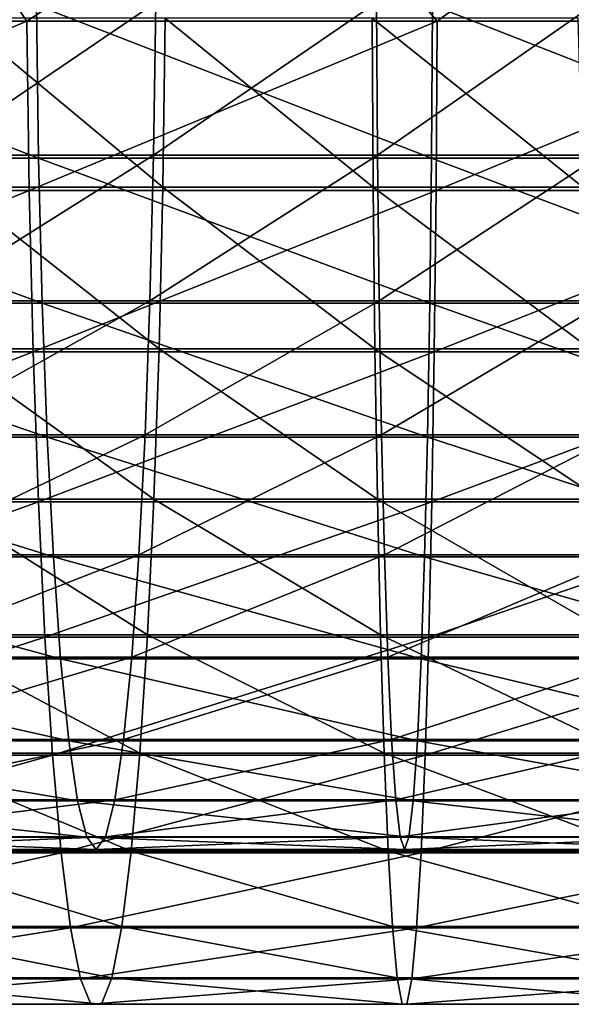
# Model space of a CAD drawing. Header units: metres. Extents: x -62 to 150, y -92 to 92.
# Tile 408 of 656: x 30.28 to 35.52, y -10.97 to -1.62. Entities that reach past the tile are written whole.
import ezdxf

# ---------------------------------------------------------------- set-up
doc = ezdxf.new("R2010")
doc.units = ezdxf.units.M
doc.layers.add('solid_500615', color=7, linetype='CONTINUOUS')

msp = doc.modelspace()

# ---------------------------------------------------------------- linework, layer by layer
at = {"layer": 'solid_500615'}
for points in [[(29.231295, 0, -96.838058), (30.352606, -1.639465, -96.797028), (26.477043, -1.639465, -96.389145)], [(29.231295, 0, -96.838058), (32.856598, 0, -96.999756), (30.352606, -1.639465, -96.797028)], [(32.856598, 0, -96.999756), (34.249073, -1.639465, -96.859436), (30.352606, -1.639465, -96.797028)], [(32.856598, 0, -96.999756), (36.482899, 0, -96.86216), (34.249073, -1.639465, -96.859436)], [(36.482899, 0, -96.86216), (38.135708, -1.639465, -96.575874), (34.249073, -1.639465, -96.859436)], [(30.463898, -2.937081, -94.957832), (30.44285, -1.486127, -95.305656), (26.699259, -1.486127, -94.911659)], [(26.751085, -2.937081, -94.56707), (30.463898, -2.937081, -94.957832), (26.699259, -1.486127, -94.911659)], [(31.576586, -1.459592, -76.569687), (31.555786, -2.911524, -76.913414), (29.439709, -2.911524, -76.690704)], [(29.490925, -1.459592, -76.350174), (31.576586, -1.459592, -76.569687), (29.439709, -2.911524, -76.690704)], [(34.196735, -2.937081, -95.017616), (34.206635, -1.486127, -95.365936), (30.44285, -1.486127, -95.305656)], [(30.463898, -2.937081, -94.957832), (34.196735, -2.937081, -95.017616), (30.44285, -1.486127, -95.305656)], [(33.673496, -1.459592, -76.603271), (33.683277, -2.911524, -76.947487), (31.555786, -2.911524, -76.913414)], [(31.576586, -1.459592, -76.569687), (33.673496, -1.459592, -76.603271), (31.555786, -2.911524, -76.913414)], [(33.673496, -1.459592, -76.603271), (35.765118, -1.459592, -76.450668), (33.683277, -2.911524, -76.947487)], [(35.765118, -1.459592, -76.450668), (35.805401, -2.911524, -76.792664), (33.683277, -2.911524, -76.947487)], [(34.196735, -2.937081, -95.017616), (37.920158, -2.937081, -94.745964), (34.206635, -1.486127, -95.365936)], [(37.920158, -2.937081, -94.745964), (37.960922, -1.486127, -95.092033), (34.206635, -1.486127, -95.365936)], [(26.477043, -1.639465, -96.389145), (30.352606, -1.639465, -96.797028), (26.531527, -3.243879, -96.026894)], [(30.352606, -1.639465, -96.797028), (30.374731, -3.243879, -96.431374), (26.531527, -3.243879, -96.026894)], [(29.659403, -3.21399, -75.229988), (31.645006, -3.21399, -75.438965), (29.713205, -1.608541, -74.872246)], [(31.645006, -3.21399, -75.438965), (31.666857, -1.608541, -75.077858), (29.713205, -1.608541, -74.872246)], [(30.352606, -1.639465, -96.797028), (34.249073, -1.639465, -96.859436), (30.374731, -3.243879, -96.431374)], [(34.249073, -1.639465, -96.859436), (34.238667, -3.243879, -96.493263), (30.374731, -3.243879, -96.431374)], [(31.645006, -3.21399, -75.438965), (33.641323, -3.21399, -75.47094), (31.666857, -1.608541, -75.077858)], [(33.641323, -3.21399, -75.47094), (33.631046, -1.608541, -75.109322), (31.666857, -1.608541, -75.077858)], [(35.632599, -3.21399, -75.325653), (35.590279, -1.608541, -74.966377), (33.631046, -1.608541, -75.109322)], [(33.641323, -3.21399, -75.47094), (35.632599, -3.21399, -75.325653), (33.631046, -1.608541, -75.109322)], [(38.135708, -1.639465, -96.575874), (38.092854, -3.243879, -96.212067), (34.238667, -3.243879, -96.493263)], [(34.249073, -1.639465, -96.859436), (38.135708, -1.639465, -96.575874), (34.238667, -3.243879, -96.493263)], [(30.498407, -4.315569, -94.387505), (30.463898, -2.937081, -94.957832), (26.751085, -2.937081, -94.56707)], [(26.836063, -4.315569, -94.00206), (30.498407, -4.315569, -94.387505), (26.751085, -2.937081, -94.56707)], [(31.555786, -2.911524, -76.913414), (31.521511, -4.291622, -77.479851), (29.355309, -4.291622, -77.251862)], [(29.439709, -2.911524, -76.690704), (31.555786, -2.911524, -76.913414), (29.355309, -4.291622, -77.251862)], [(34.180508, -4.315569, -94.44648), (34.196735, -2.937081, -95.017616), (30.463898, -2.937081, -94.957832)], [(30.498407, -4.315569, -94.387505), (34.180508, -4.315569, -94.44648), (30.463898, -2.937081, -94.957832)], [(33.683277, -2.911524, -76.947487), (33.699394, -4.291622, -77.514732), (31.521511, -4.291622, -77.479851)], [(31.555786, -2.911524, -76.913414), (33.683277, -2.911524, -76.947487), (31.521511, -4.291622, -77.479851)], [(33.683277, -2.911524, -76.947487), (35.805401, -2.911524, -76.792664), (33.699394, -4.291622, -77.514732)], [(35.805401, -2.911524, -76.792664), (35.871788, -4.291622, -77.356239), (33.699394, -4.291622, -77.514732)], [(34.180508, -4.315569, -94.44648), (37.853317, -4.315569, -94.178513), (34.196735, -2.937081, -95.017616)], [(37.853317, -4.315569, -94.178513), (37.920158, -2.937081, -94.745964), (34.196735, -2.937081, -95.017616)], [(26.531527, -3.243879, -96.026894), (30.374731, -3.243879, -96.431374), (26.620998, -4.775686, -95.431999)], [(30.374731, -3.243879, -96.431374), (30.411068, -4.775686, -95.830887), (26.620998, -4.775686, -95.431999)], [(29.570578, -4.747501, -75.820572), (31.608934, -4.747501, -76.035103), (29.659403, -3.21399, -75.229988)], [(31.608934, -4.747501, -76.035103), (31.645006, -3.21399, -75.438965), (29.659403, -3.21399, -75.229988)], [(30.374731, -3.243879, -96.431374), (34.238667, -3.243879, -96.493263), (30.411068, -4.775686, -95.830887)], [(34.238667, -3.243879, -96.493263), (34.221581, -4.775686, -95.891914), (30.411068, -4.775686, -95.830887)], [(31.608934, -4.747501, -76.035103), (33.658283, -4.747501, -76.067924), (31.645006, -3.21399, -75.438965)], [(33.658283, -4.747501, -76.067924), (33.641323, -3.21399, -75.47094), (31.645006, -3.21399, -75.438965)], [(35.702465, -4.747501, -75.918785), (35.632599, -3.21399, -75.325653), (33.641323, -3.21399, -75.47094)], [(33.658283, -4.747501, -76.067924), (35.702465, -4.747501, -75.918785), (33.641323, -3.21399, -75.47094)], [(38.092854, -3.243879, -96.212067), (38.02248, -4.775686, -95.614609), (34.221581, -4.775686, -95.891914)], [(34.238667, -3.243879, -96.493263), (38.092854, -3.243879, -96.212067), (34.221581, -4.775686, -95.891914)], [(31.521511, -4.291622, -77.479851), (31.474604, -5.565835, -78.255005), (29.239811, -5.565835, -78.019806)], [(29.355309, -4.291622, -77.251862), (31.521511, -4.291622, -77.479851), (29.239811, -5.565835, -78.019806)], [(33.699394, -4.291622, -77.514732), (33.721455, -5.565835, -78.290993), (31.474604, -5.565835, -78.255005)], [(31.521511, -4.291622, -77.479851), (33.699394, -4.291622, -77.514732), (31.474604, -5.565835, -78.255005)], [(33.699394, -4.291622, -77.514732), (35.871788, -4.291622, -77.356239), (33.721455, -5.565835, -78.290993)], [(35.871788, -4.291622, -77.356239), (35.962635, -5.565835, -78.12748), (33.721455, -5.565835, -78.290993)], [(30.545532, -5.587581, -93.608749), (30.498407, -4.315569, -94.387505), (26.836063, -4.315569, -94.00206)], [(26.952097, -5.587581, -93.23056), (30.545532, -5.587581, -93.608749), (26.836063, -4.315569, -94.00206)], [(34.158348, -5.587581, -93.666618), (34.180508, -4.315569, -94.44648), (30.498407, -4.315569, -94.387505)], [(30.545532, -5.587581, -93.608749), (34.158348, -5.587581, -93.666618), (30.498407, -4.315569, -94.387505)], [(34.158348, -5.587581, -93.666618), (37.762051, -5.587581, -93.403694), (34.180508, -4.315569, -94.44648)], [(37.762051, -5.587581, -93.403694), (37.853317, -4.315569, -94.178513), (34.180508, -4.315569, -94.44648)], [(29.448719, -6.174748, -76.630791), (31.559444, -6.174748, -76.852936), (29.570578, -4.747501, -75.820572)], [(31.559444, -6.174748, -76.852936), (31.608934, -4.747501, -76.035103), (29.570578, -4.747501, -75.820572)], [(31.559444, -6.174748, -76.852936), (33.681557, -6.174748, -76.886925), (31.608934, -4.747501, -76.035103)], [(33.681557, -6.174748, -76.886925), (33.658283, -4.747501, -76.067924), (31.608934, -4.747501, -76.035103)], [(35.798313, -6.174748, -76.732491), (35.702465, -4.747501, -75.918785), (33.658283, -4.747501, -76.067924)], [(33.681557, -6.174748, -76.886925), (35.798313, -6.174748, -76.732491), (33.658283, -4.747501, -76.067924)], [(26.620998, -4.775686, -95.431999), (30.411068, -4.775686, -95.830887), (26.74346, -6.200599, -94.617767)], [(30.411068, -4.775686, -95.830887), (30.4608, -6.200599, -95.009003), (26.74346, -6.200599, -94.617767)], [(30.411068, -4.775686, -95.830887), (34.221581, -4.775686, -95.891914), (30.4608, -6.200599, -95.009003)], [(34.221581, -4.775686, -95.891914), (34.198193, -6.200599, -95.068863), (30.4608, -6.200599, -95.009003)], [(38.02248, -4.775686, -95.614609), (37.926155, -6.200599, -94.796875), (34.198193, -6.200599, -95.068863)], [(34.221581, -4.775686, -95.891914), (38.02248, -4.775686, -95.614609), (34.198193, -6.200599, -95.068863)], [(30.604105, -6.721734, -92.640785), (30.545532, -5.587581, -93.608749), (26.952097, -5.587581, -93.23056)], [(27.096325, -6.721734, -92.271606), (30.604105, -6.721734, -92.640785), (26.952097, -5.587581, -93.23056)], [(31.474604, -5.565835, -78.255005), (31.416225, -6.702725, -79.219772), (29.09606, -6.702725, -78.975586)], [(29.239811, -5.565835, -78.019806), (31.474604, -5.565835, -78.255005), (29.09606, -6.702725, -78.975586)], [(34.130806, -6.721734, -92.697273), (34.158348, -5.587581, -93.666618), (30.545532, -5.587581, -93.608749)], [(30.604105, -6.721734, -92.640785), (34.130806, -6.721734, -92.697273), (30.545532, -5.587581, -93.608749)], [(33.721455, -5.565835, -78.290993), (33.748905, -6.702725, -79.257133), (31.416225, -6.702725, -79.219772)], [(31.474604, -5.565835, -78.255005), (33.721455, -5.565835, -78.290993), (31.416225, -6.702725, -79.219772)], [(33.721455, -5.565835, -78.290993), (35.962635, -5.565835, -78.12748), (33.748905, -6.702725, -79.257133)], [(35.962635, -5.565835, -78.12748), (36.075699, -6.702725, -79.087372), (33.748905, -6.702725, -79.257133)], [(34.130806, -6.721734, -92.697273), (37.648605, -6.721734, -92.440613), (34.158348, -5.587581, -93.666618)], [(37.648605, -6.721734, -92.440613), (37.762051, -5.587581, -93.403694), (34.158348, -5.587581, -93.666618)], [(26.74346, -6.200599, -94.617767), (30.4608, -6.200599, -95.009003), (26.896166, -7.486724, -93.60244)], [(30.4608, -6.200599, -95.009003), (30.522818, -7.486724, -93.984123), (26.896166, -7.486724, -93.60244)], [(29.296556, -7.463787, -77.642509), (31.49765, -7.463787, -77.874161), (29.448719, -6.174748, -76.630791)], [(31.49765, -7.463787, -77.874161), (31.559444, -6.174748, -76.852936), (29.448719, -6.174748, -76.630791)], [(30.4608, -6.200599, -95.009003), (34.198193, -6.200599, -95.068863), (30.522818, -7.486724, -93.984123)], [(34.198193, -6.200599, -95.068863), (34.169029, -7.486724, -94.042526), (30.522818, -7.486724, -93.984123)], [(31.49765, -7.463787, -77.874161), (33.710617, -7.463787, -77.909607), (31.559444, -6.174748, -76.852936)], [(33.710617, -7.463787, -77.909607), (33.681557, -6.174748, -76.886925), (31.559444, -6.174748, -76.852936)], [(35.917999, -7.463787, -77.748558), (35.798313, -6.174748, -76.732491), (33.681557, -6.174748, -76.886925)], [(33.710617, -7.463787, -77.909607), (35.917999, -7.463787, -77.748558), (33.681557, -6.174748, -76.886925)], [(37.926155, -6.200599, -94.796875), (37.806042, -7.486724, -93.777176), (34.169029, -7.486724, -94.042526)], [(34.198193, -6.200599, -95.068863), (37.926155, -6.200599, -94.796875), (34.169029, -7.486724, -94.042526)], [(30.672682, -7.690045, -91.507484), (30.604105, -6.721734, -92.640785), (27.096325, -6.721734, -92.271606)], [(27.265186, -7.690045, -91.148865), (30.672682, -7.690045, -91.507484), (27.096325, -6.721734, -92.271606)], [(31.416225, -6.702725, -79.219772), (31.347815, -7.674243, -80.350327), (28.927607, -7.674243, -80.095612)], [(29.09606, -6.702725, -78.975586), (31.416225, -6.702725, -79.219772), (28.927607, -7.674243, -80.095612)], [(34.098557, -7.690045, -91.562355), (34.130806, -6.721734, -92.697273), (30.604105, -6.721734, -92.640785)], [(30.672682, -7.690045, -91.507484), (34.098557, -7.690045, -91.562355), (30.604105, -6.721734, -92.640785)], [(33.748905, -6.702725, -79.257133), (33.781075, -7.674243, -80.389305), (31.347815, -7.674243, -80.350327)], [(31.416225, -6.702725, -79.219772), (33.748905, -6.702725, -79.257133), (31.347815, -7.674243, -80.350327)], [(33.748905, -6.702725, -79.257133), (36.075699, -6.702725, -79.087372), (33.781075, -7.674243, -80.389305)], [(36.075699, -6.702725, -79.087372), (36.208199, -7.674243, -80.212227), (33.781075, -7.674243, -80.389305)], [(34.098557, -7.690045, -91.562355), (37.515789, -7.690045, -91.313042), (34.130806, -6.721734, -92.697273)], [(37.515789, -7.690045, -91.313042), (37.648605, -6.721734, -92.440613), (34.130806, -6.721734, -92.697273)], [(29.117495, -8.585763, -78.833069), (31.424931, -8.585763, -79.07592), (29.296556, -7.463787, -77.642509)], [(31.424931, -8.585763, -79.07592), (31.49765, -7.463787, -77.874161), (29.296556, -7.463787, -77.642509)], [(31.424931, -8.585763, -79.07592), (33.744812, -8.585763, -79.113075), (31.49765, -7.463787, -77.874161)], [(33.744812, -8.585763, -79.113075), (33.710617, -7.463787, -77.909607), (31.49765, -7.463787, -77.874161)], [(36.058842, -8.585763, -78.944244), (35.917999, -7.463787, -77.748558), (33.710617, -7.463787, -77.909607)], [(33.744812, -8.585763, -79.113075), (36.058842, -8.585763, -78.944244), (33.710617, -7.463787, -77.909607)], [(26.896166, -7.486724, -93.60244), (30.522818, -7.486724, -93.984123), (27.075703, -8.605274, -92.408722)], [(30.522818, -7.486724, -93.984123), (30.59573, -8.605274, -92.77919), (27.075703, -8.605274, -92.408722)], [(30.522818, -7.486724, -93.984123), (34.169029, -7.486724, -94.042526), (30.59573, -8.605274, -92.77919)], [(34.169029, -7.486724, -94.042526), (34.134743, -8.605274, -92.835876), (30.59573, -8.605274, -92.77919)], [(37.806042, -7.486724, -93.777176), (37.664829, -8.605274, -92.578323), (34.134743, -8.605274, -92.835876)], [(34.169029, -7.486724, -94.042526), (37.806042, -7.486724, -93.777176), (34.134743, -8.605274, -92.835876)], [(30.749571, -8.468623, -90.236816), (30.672682, -7.690045, -91.507484), (27.265186, -7.690045, -91.148865)], [(27.454517, -8.468623, -89.89003), (30.749571, -8.468623, -90.236816), (27.265186, -7.690045, -91.148865)], [(31.347815, -7.674243, -80.350327), (31.271057, -8.456417, -81.618797), (28.738605, -8.456417, -81.352264)], [(28.927607, -7.674243, -80.095612), (31.347815, -7.674243, -80.350327), (28.738605, -8.456417, -81.352264)], [(34.062401, -8.468623, -90.289879), (34.098557, -7.690045, -91.562355), (30.672682, -7.690045, -91.507484)], [(30.749571, -8.468623, -90.236816), (34.062401, -8.468623, -90.289879), (30.672682, -7.690045, -91.507484)], [(33.781075, -7.674243, -80.389305), (33.817169, -8.456417, -81.659576), (31.271057, -8.456417, -81.618797)], [(31.347815, -7.674243, -80.350327), (33.781075, -7.674243, -80.389305), (31.271057, -8.456417, -81.618797)], [(33.781075, -7.674243, -80.389305), (36.208199, -7.674243, -80.212227), (33.817169, -8.456417, -81.659576)], [(36.208199, -7.674243, -80.212227), (36.356861, -8.456417, -81.474281), (33.817169, -8.456417, -81.659576)], [(34.062401, -8.468623, -90.289879), (37.366871, -8.468623, -90.04879), (34.098557, -7.690045, -91.562355)], [(37.366871, -8.468623, -90.04879), (37.515789, -7.690045, -91.313042), (34.098557, -7.690045, -91.562355)], [(30.832876, -9.03826, -88.86013), (30.749571, -8.468623, -90.236816), (27.454517, -8.468623, -89.89003)], [(27.659643, -9.03826, -88.526161), (30.832876, -9.03826, -88.86013), (27.454517, -8.468623, -89.89003)], [(31.271057, -8.456417, -81.618797), (31.187851, -9.029951, -82.993866), (28.533718, -9.029951, -82.714531)], [(28.738605, -8.456417, -81.352264), (31.271057, -8.456417, -81.618797), (28.533718, -9.029951, -82.714531)], [(34.023224, -9.03826, -88.911232), (34.062401, -8.468623, -90.289879), (30.749571, -8.468623, -90.236816)], [(30.832876, -9.03826, -88.86013), (34.023224, -9.03826, -88.911232), (30.749571, -8.468623, -90.236816)], [(33.817169, -8.456417, -81.659576), (33.8563, -9.029951, -83.036606), (31.187851, -9.029951, -82.993866)], [(31.271057, -8.456417, -81.618797), (33.817169, -8.456417, -81.659576), (31.187851, -9.029951, -82.993866)], [(33.817169, -8.456417, -81.659576), (36.356861, -8.456417, -81.474281), (33.8563, -9.029951, -83.036606)], [(36.356861, -8.456417, -81.474281), (36.518013, -9.029951, -82.842415), (33.8563, -9.029951, -83.036606)], [(34.023224, -9.03826, -88.911232), (37.205524, -9.03826, -88.679054), (34.062401, -8.468623, -90.289879)], [(37.205524, -9.03826, -88.679054), (37.366871, -8.468623, -90.04879), (34.062401, -8.468623, -90.289879)], [(28.915541, -9.515565, -80.175835), (31.342915, -9.515565, -80.431305), (29.117495, -8.585763, -78.833069)], [(31.342915, -9.515565, -80.431305), (31.424931, -8.585763, -79.07592), (29.117495, -8.585763, -78.833069)], [(31.342915, -9.515565, -80.431305), (33.783379, -9.515565, -80.470398), (31.424931, -8.585763, -79.07592)], [(33.783379, -9.515565, -80.470398), (33.744812, -8.585763, -79.113075), (31.424931, -8.585763, -79.07592)], [(36.21769, -9.515565, -80.292793), (36.058842, -8.585763, -78.944244), (33.744812, -8.585763, -79.113075)], [(33.783379, -9.515565, -80.470398), (36.21769, -9.515565, -80.292793), (33.744812, -8.585763, -79.113075)], [(27.075703, -8.605274, -92.408722), (30.59573, -8.605274, -92.77919), (27.278048, -9.531213, -91.063347)], [(30.59573, -8.605274, -92.77919), (30.677904, -9.531213, -91.421173), (27.278048, -9.531213, -91.063347)], [(30.59573, -8.605274, -92.77919), (34.134743, -8.605274, -92.835876), (30.677904, -9.531213, -91.421173)], [(34.134743, -8.605274, -92.835876), (34.0961, -9.531213, -91.475914), (30.677904, -9.531213, -91.421173)], [(37.664829, -8.605274, -92.578323), (37.505672, -9.531213, -91.227158), (34.0961, -9.531213, -91.475914)], [(34.134743, -8.605274, -92.835876), (37.664829, -8.605274, -92.578323), (34.0961, -9.531213, -91.475914)], [(30.92054, -9.384899, -87.411392), (30.832876, -9.03826, -88.86013), (27.659643, -9.03826, -88.526161)], [(27.875505, -9.384899, -87.090912), (30.92054, -9.384899, -87.411392), (27.659643, -9.03826, -88.526161)], [(31.187851, -9.029951, -82.993866), (31.100245, -9.380693, -84.441628), (28.318003, -9.380693, -84.148804)], [(28.533718, -9.029951, -82.714531), (31.187851, -9.029951, -82.993866), (28.318003, -9.380693, -84.148804)], [(33.982002, -9.384899, -87.460426), (34.023224, -9.03826, -88.911232), (30.832876, -9.03826, -88.86013)], [(30.92054, -9.384899, -87.411392), (33.982002, -9.384899, -87.460426), (30.832876, -9.03826, -88.86013)], [(33.8563, -9.029951, -83.036606), (33.897495, -9.380693, -84.486427), (31.100245, -9.380693, -84.441628)], [(31.187851, -9.029951, -82.993866), (33.8563, -9.029951, -83.036606), (31.100245, -9.380693, -84.441628)], [(33.8563, -9.029951, -83.036606), (36.518013, -9.029951, -82.842415), (33.897495, -9.380693, -84.486427)], [(36.518013, -9.029951, -82.842415), (36.687687, -9.380693, -84.28286), (33.897495, -9.380693, -84.486427)], [(33.982002, -9.384899, -87.460426), (37.035736, -9.384899, -87.237633), (34.023224, -9.03826, -88.911232)], [(37.035736, -9.384899, -87.237633), (37.205524, -9.03826, -88.679054), (34.023224, -9.03826, -88.911232)], [(31.010403, -9.49999, -85.926346), (30.92054, -9.384899, -87.411392), (27.875505, -9.384899, -87.090912)], [(28.096779, -9.49999, -85.619698), (31.010403, -9.49999, -85.926346), (27.875505, -9.384899, -87.090912)], [(31.100245, -9.380693, -84.441628), (31.010403, -9.49999, -85.926346), (28.096779, -9.49999, -85.619698)], [(28.318003, -9.380693, -84.148804), (31.100245, -9.380693, -84.441628), (28.096779, -9.49999, -85.619698)], [(33.939743, -9.49999, -85.973259), (33.982002, -9.384899, -87.460426), (30.92054, -9.384899, -87.411392)], [(31.010403, -9.49999, -85.926346), (33.939743, -9.49999, -85.973259), (30.92054, -9.384899, -87.411392)], [(33.897495, -9.380693, -84.486427), (33.939743, -9.49999, -85.973259), (31.010403, -9.49999, -85.926346)], [(31.100245, -9.380693, -84.441628), (33.897495, -9.380693, -84.486427), (31.010403, -9.49999, -85.926346)], [(33.897495, -9.380693, -84.486427), (36.687687, -9.380693, -84.28286), (33.939743, -9.49999, -85.973259)], [(36.687687, -9.380693, -84.28286), (36.861694, -9.49999, -85.760078), (33.939743, -9.49999, -85.973259)], [(33.939743, -9.49999, -85.973259), (36.861694, -9.49999, -85.760078), (33.982002, -9.384899, -87.460426)], [(36.861694, -9.49999, -85.760078), (37.035736, -9.384899, -87.237633), (33.982002, -9.384899, -87.460426)], [(27.278048, -9.531213, -91.063347), (30.677904, -9.531213, -91.421173), (27.498674, -10.243814, -89.596428)], [(30.677904, -9.531213, -91.421173), (30.767504, -10.243814, -89.94046), (27.498674, -10.243814, -89.596428)], [(28.695217, -10.23238, -81.640755), (31.253437, -10.23238, -81.909996), (28.915541, -9.515565, -80.175835)], [(31.253437, -10.23238, -81.909996), (31.342915, -9.515565, -80.431305), (28.915541, -9.515565, -80.175835)], [(30.677904, -9.531213, -91.421173), (34.0961, -9.531213, -91.475914), (30.767504, -10.243814, -89.94046)], [(34.0961, -9.531213, -91.475914), (34.053967, -10.243814, -89.993095), (30.767504, -10.243814, -89.94046)], [(31.253437, -10.23238, -81.909996), (33.825459, -10.23238, -81.951187), (31.342915, -9.515565, -80.431305)], [(33.825459, -10.23238, -81.951187), (33.783379, -9.515565, -80.470398), (31.342915, -9.515565, -80.431305)], [(36.390987, -10.23238, -81.764008), (36.21769, -9.515565, -80.292793), (33.783379, -9.515565, -80.470398)], [(33.825459, -10.23238, -81.951187), (36.390987, -10.23238, -81.764008), (33.783379, -9.515565, -80.470398)], [(37.505672, -9.531213, -91.227158), (37.332138, -10.243814, -89.753922), (34.053967, -10.243814, -89.993095)], [(34.0961, -9.531213, -91.475914), (37.505672, -9.531213, -91.227158), (34.053967, -10.243814, -89.993095)], [(27.498674, -10.243814, -89.596428), (30.767504, -10.243814, -89.94046), (27.732643, -10.727129, -88.040787)], [(30.767504, -10.243814, -89.94046), (30.862522, -10.727129, -88.370193), (27.732643, -10.727129, -88.040787)], [(28.461452, -10.720164, -83.195023), (31.158503, -10.720164, -83.478874), (28.695217, -10.23238, -81.640755)], [(31.158503, -10.720164, -83.478874), (31.253437, -10.23238, -81.909996), (28.695217, -10.23238, -81.640755)], [(30.767504, -10.243814, -89.94046), (34.053967, -10.243814, -89.993095), (30.862522, -10.727129, -88.370193)], [(34.053967, -10.243814, -89.993095), (34.009285, -10.727129, -88.420601), (30.862522, -10.727129, -88.370193)], [(31.158503, -10.720164, -83.478874), (33.870098, -10.720164, -83.522308), (31.253437, -10.23238, -81.909996)], [(33.870098, -10.720164, -83.522308), (33.825459, -10.23238, -81.951187), (31.253437, -10.23238, -81.909996)], [(36.574856, -10.720164, -83.324974), (36.390987, -10.23238, -81.764008), (33.825459, -10.23238, -81.951187)], [(33.870098, -10.720164, -83.522308), (36.574856, -10.720164, -83.324974), (33.825459, -10.23238, -81.951187)], [(37.332138, -10.243814, -89.753922), (37.148106, -10.727129, -88.191597), (34.009285, -10.727129, -88.420601)], [(34.053967, -10.243814, -89.993095), (37.332138, -10.243814, -89.753922), (34.009285, -10.727129, -88.420601)], [(27.732643, -10.727129, -88.040787), (30.862522, -10.727129, -88.370193), (27.974718, -10.970339, -86.431259)], [(30.862522, -10.727129, -88.370193), (30.960833, -10.970339, -86.745537), (27.974718, -10.970339, -86.431259)], [(28.219481, -10.967999, -84.803864), (31.060234, -10.967999, -85.102837), (28.461452, -10.720164, -83.195023)], [(31.060234, -10.967999, -85.102837), (31.158503, -10.720164, -83.478874), (28.461452, -10.720164, -83.195023)], [(30.862522, -10.727129, -88.370193), (34.009285, -10.727129, -88.420601), (30.960833, -10.970339, -86.745537)], [(34.009285, -10.727129, -88.420601), (33.963055, -10.970339, -86.793625), (30.960833, -10.970339, -86.745537)], [(31.060234, -10.967999, -85.102837), (33.916309, -10.967999, -85.148582), (31.158503, -10.720164, -83.478874)], [(33.916309, -10.967999, -85.148582), (33.870098, -10.720164, -83.522308), (31.158503, -10.720164, -83.478874)], [(36.765179, -10.967999, -84.940735), (36.574856, -10.720164, -83.324974), (33.870098, -10.720164, -83.522308)], [(33.916309, -10.967999, -85.148582), (36.765179, -10.967999, -84.940735), (33.870098, -10.720164, -83.522308)], [(37.148106, -10.727129, -88.191597), (36.957699, -10.970339, -86.575134), (33.963055, -10.970339, -86.793625)], [(34.009285, -10.727129, -88.420601), (37.148106, -10.727129, -88.191597), (33.963055, -10.970339, -86.793625)], [(27.974718, -10.970339, -86.431259), (30.960833, -10.970339, -86.745537), (28.219481, -10.967999, -84.803864)], [(30.960833, -10.970339, -86.745537), (31.060234, -10.967999, -85.102837), (28.219481, -10.967999, -84.803864)], [(30.960833, -10.970339, -86.745537), (33.963055, -10.970339, -86.793625), (31.060234, -10.967999, -85.102837)], [(33.963055, -10.970339, -86.793625), (33.916309, -10.967999, -85.148582), (31.060234, -10.967999, -85.102837)], [(36.957699, -10.970339, -86.575134), (36.765179, -10.967999, -84.940735), (33.916309, -10.967999, -85.148582)], [(33.963055, -10.970339, -86.793625), (36.957699, -10.970339, -86.575134), (33.916309, -10.967999, -85.148582)]]:
    msp.add_3dface(points, dxfattribs=at)

doc.saveas('drawing.dxf')
